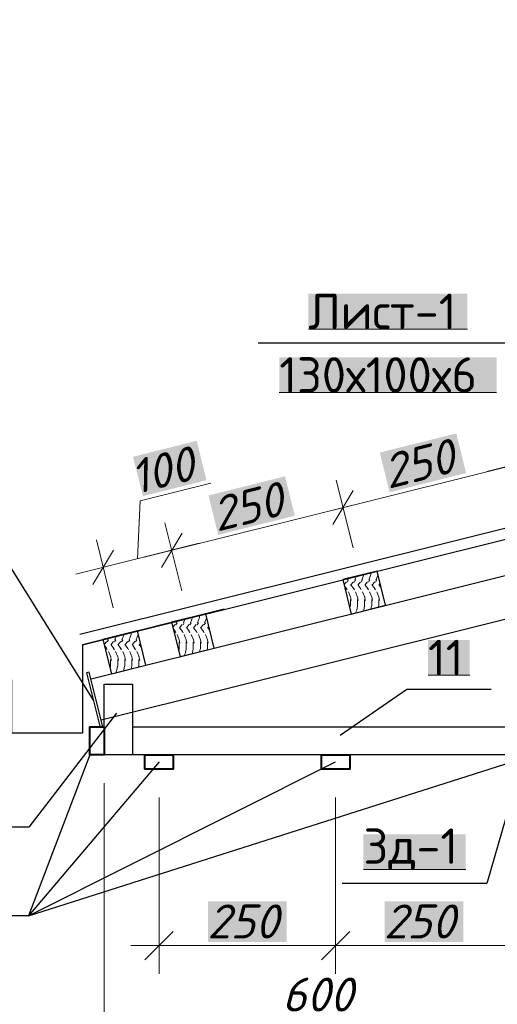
# Model space of a CAD drawing. Header units: millimetres. Extents: x 363306 to 7757304, y 1022887 to 1207196.
# Tile 696 of 1056: x 2397365 to 2400746, y 1069821 to 1076788. Entities that reach past the tile are written whole.
import ezdxf

# ---------------------------------------------------------------- set-up
doc = ezdxf.new("R2010")
doc.units = ezdxf.units.MM
for name, color, linetype in [('0 @ 100', 7, 'Continuous'), ('PDF12_0', 7, 'Continuous'), ('PDF12_Text', 7, 'Continuous')]:
    doc.layers.add(name, color=color, linetype=linetype)
doc.layers.add('PDF12_.', color=7, linetype='Continuous', true_color=0xcc6827)
doc.layers.add('PDF12_A3 pdf uchun', color=7, linetype='Continuous', true_color=0x636466)
doc.styles.add('iso', font='isocpeur.TTF')
doc.styles.add('PDF ISOCPEUR', font='isocpeur.TTF')
doc.styles.add('PDF ISOCPEUR Italic', font='isocpeui.ttf')
doc.styles.add('ViTEXT', font='isocpeur.TTF')
doc.styles.add('ГОСТ 2.304', font='isocpeui.ttf')

msp = doc.modelspace()

# ---------------------------------------------------------------- linework, layer by layer
at = {"layer": 'PDF12_.', "lineweight": 9}
for points in [[(2399683.238, 1072809.095), (2399692.475, 1072824.49)], [(2399686.317, 1072822.95), (2399690.935, 1072835.266)], [(2399734.039, 1072809.095), (2399743.275, 1072824.49)], [(2399737.118, 1072822.95), (2399746.354, 1072849.12)], [(2399783.3, 1072809.095), (2399792.537, 1072824.49)], [(2399786.379, 1072822.95), (2399801.773, 1072861.436)], [(2399800.234, 1072862.975), (2399800.234, 1072862.975)], [(2399834.101, 1072809.095), (2399843.338, 1072824.49)], [(2399837.18, 1072822.95), (2399851.035, 1072861.436)], [(2399851.035, 1072862.975), (2399852.574, 1072875.29)], [(2399883.363, 1072809.095), (2399892.599, 1072824.49)], [(2399886.441, 1072822.95), (2399901.836, 1072861.436)], [(2399900.296, 1072862.975), (2399900.296, 1072864.514)], [(2399661.686, 1072790.622), (2399678.62, 1072810.635)], [(2399663.226, 1072782.925), (2399678.62, 1072762.913)], [(2399674.002, 1072767.531), (2399683.238, 1072753.676)], [(2399707.869, 1072787.544), (2399727.881, 1072810.635)], [(2399709.408, 1072787.544), (2399729.421, 1072762.913)], [(2399724.802, 1072767.531), (2399734.039, 1072753.676)], [(2399758.67, 1072787.544), (2399778.682, 1072810.635)], [(2399760.209, 1072787.544), (2399778.682, 1072762.913)], [(2399774.064, 1072767.531), (2399783.3, 1072753.676)], [(2399807.931, 1072787.544), (2399827.943, 1072810.635)], [(2399809.47, 1072787.544), (2399829.483, 1072762.913)], [(2399824.865, 1072767.531), (2399834.101, 1072753.676)], [(2399858.732, 1072787.544), (2399878.744, 1072810.635)], [(2399860.271, 1072787.544), (2399878.744, 1072762.913)], [(2399874.126, 1072767.531), (2399883.363, 1072753.676)], [(2399907.993, 1072787.544), (2399917.23, 1072798.319)], [(2399909.533, 1072787.544), (2399924.927, 1072769.07)], [(2399924.927, 1072767.531), (2399924.927, 1072767.531)], [(2399692.475, 1072739.822), (2399707.869, 1072702.875)], [(2399706.329, 1072704.415), (2399712.487, 1072678.245)], [(2399706.329, 1072639.759), (2399706.329, 1072684.402)], [(2399741.736, 1072739.822), (2399757.13, 1072702.875)], [(2399757.13, 1072704.415), (2399761.748, 1072678.245)], [(2399757.13, 1072639.759), (2399757.13, 1072684.402)], [(2399792.537, 1072739.822), (2399807.931, 1072702.875)], [(2399806.392, 1072704.415), (2399812.549, 1072678.245)], [(2399806.392, 1072639.759), (2399806.392, 1072684.402)], [(2399841.798, 1072739.822), (2399857.192, 1072702.875)], [(2399857.192, 1072704.415), (2399861.811, 1072678.245)], [(2399857.192, 1072639.759), (2399857.192, 1072684.402)], [(2399892.599, 1072739.822), (2399907.993, 1072702.875)], [(2399906.454, 1072704.415), (2399912.611, 1072678.245)], [(2399906.454, 1072639.759), (2399906.454, 1072684.402)], [(2399703.251, 1072624.365), (2399704.79, 1072638.22)], [(2399743.275, 1072590.498), (2399750.972, 1072610.51)], [(2399750.972, 1072612.05), (2399755.591, 1072638.22)], [(2399798.694, 1072604.353), (2399801.773, 1072610.51)], [(2399800.234, 1072612.05), (2399804.852, 1072638.22)], [(2399851.035, 1072618.207), (2399855.653, 1072638.22)], [(2399904.914, 1072630.523), (2399904.914, 1072638.22)], [(2398524.056, 1072521.224), (2398534.832, 1072547.394)], [(2398573.317, 1072521.224), (2398588.711, 1072558.17)], [(2398587.172, 1072559.71), (2398587.172, 1072561.249)], [(2398624.118, 1072521.224), (2398637.973, 1072558.17)], [(2398637.973, 1072559.71), (2398639.512, 1072573.564)], [(2398673.379, 1072521.224), (2398688.774, 1072558.17)], [(2398687.234, 1072559.71), (2398687.234, 1072561.249)], [(2398448.624, 1072488.896), (2398465.558, 1072508.909)], [(2398450.164, 1072479.66), (2398467.097, 1072459.647)], [(2398460.94, 1072465.805), (2398470.176, 1072450.411)], [(2398470.176, 1072507.369), (2398479.413, 1072521.224)], [(2398473.255, 1072521.224), (2398477.873, 1072533.539)], [(2398516.359, 1072459.647), (2398496.346, 1072484.278), (2398514.819, 1072508.909)], [(2398511.74, 1072465.805), (2398520.977, 1072450.411)], [(2398520.977, 1072507.369), (2398530.213, 1072521.224)], [(2398545.608, 1072484.278), (2398565.62, 1072508.909)], [(2398547.147, 1072484.278), (2398567.159, 1072459.647)], [(2398561.002, 1072465.805), (2398570.238, 1072450.411)], [(2398570.238, 1072507.369), (2398579.475, 1072521.224)], [(2398594.869, 1072484.278), (2398614.881, 1072508.909)], [(2398596.408, 1072484.278), (2398616.421, 1072459.647)], [(2398611.803, 1072465.805), (2398621.039, 1072450.411)], [(2398621.039, 1072507.369), (2398630.276, 1072521.224)], [(2398645.67, 1072484.278), (2398665.682, 1072508.909)], [(2398647.209, 1072484.278), (2398665.682, 1072459.647)], [(2398661.064, 1072465.805), (2398670.3, 1072450.411)], [(2398670.3, 1072507.369), (2398679.537, 1072521.224)], [(2398694.931, 1072484.278), (2398704.168, 1072495.054)], [(2398696.471, 1072484.278), (2398711.865, 1072465.805), (2398711.865, 1072464.266)], [(2397985.259, 1072385.755), (2397994.496, 1072401.149)], [(2397988.338, 1072399.61), (2397992.956, 1072411.925)], [(2398036.06, 1072385.755), (2398045.296, 1072401.149)], [(2398039.139, 1072399.61), (2398048.375, 1072425.78)], [(2398085.321, 1072385.755), (2398094.558, 1072401.149)], [(2398088.4, 1072399.61), (2398103.794, 1072438.095)], [(2398102.255, 1072439.635), (2398102.255, 1072439.635)], [(2398136.122, 1072385.755), (2398145.359, 1072401.149)], [(2398139.201, 1072399.61), (2398153.056, 1072438.095)], [(2398153.056, 1072439.635), (2398154.595, 1072451.95)], [(2398185.384, 1072385.755), (2398194.62, 1072401.149)], [(2398188.462, 1072399.61), (2398203.857, 1072438.095)], [(2398202.317, 1072439.635), (2398202.317, 1072441.174)], [(2398479.413, 1072438.095), (2398494.807, 1072399.61)], [(2398494.807, 1072401.149), (2398499.425, 1072376.519)], [(2398530.213, 1072438.095), (2398544.068, 1072399.61)], [(2398544.068, 1072401.149), (2398548.686, 1072376.519)], [(2398579.475, 1072438.095), (2398594.869, 1072399.61)], [(2398594.869, 1072401.149), (2398599.487, 1072376.519)], [(2398630.276, 1072438.095), (2398644.13, 1072399.61)], [(2398644.13, 1072401.149), (2398648.749, 1072376.519)], [(2398679.537, 1072438.095), (2398694.931, 1072399.61)], [(2398694.931, 1072401.149), (2398699.549, 1072376.519)], [(2397963.707, 1072367.282), (2397980.641, 1072387.295)], [(2397965.247, 1072359.585), (2397980.641, 1072339.573)], [(2397976.023, 1072344.191), (2397985.259, 1072330.336)], [(2398009.89, 1072364.203), (2398029.902, 1072387.295)], [(2398011.429, 1072364.203), (2398031.442, 1072339.573)], [(2398026.823, 1072344.191), (2398036.06, 1072330.336)], [(2398060.691, 1072364.203), (2398080.703, 1072387.295)], [(2398062.23, 1072364.203), (2398080.703, 1072339.573)], [(2398076.085, 1072344.191), (2398085.321, 1072330.336)], [(2398109.952, 1072364.203), (2398129.964, 1072387.295)], [(2398111.491, 1072364.203), (2398131.504, 1072339.573)], [(2398126.886, 1072344.191), (2398136.122, 1072330.336)], [(2398160.753, 1072364.203), (2398180.765, 1072387.295)], [(2398162.292, 1072364.203), (2398180.765, 1072339.573)], [(2398176.147, 1072344.191), (2398185.384, 1072330.336)], [(2398210.014, 1072364.203), (2398219.251, 1072374.979)], [(2398211.554, 1072364.203), (2398226.948, 1072345.73)], [(2398226.948, 1072344.191), (2398226.948, 1072344.191)], [(2398490.188, 1072322.639), (2398493.267, 1072334.954)], [(2398494.807, 1072336.494), (2398494.807, 1072382.676)], [(2398537.91, 1072310.324), (2398542.529, 1072334.954)], [(2398544.068, 1072336.494), (2398544.068, 1072382.676)], [(2398587.172, 1072310.324), (2398593.33, 1072334.954)], [(2398593.33, 1072336.494), (2398593.33, 1072382.676)], [(2398637.973, 1072314.942), (2398642.591, 1072334.954)], [(2398644.13, 1072336.494), (2398644.13, 1072382.676)], [(2398691.852, 1072328.797), (2398691.852, 1072334.954)], [(2398693.392, 1072336.494), (2398693.392, 1072382.676)], [(2397994.496, 1072316.481), (2398009.89, 1072279.535)], [(2398008.35, 1072281.075), (2398014.508, 1072254.905)], [(2398008.35, 1072214.88), (2398008.35, 1072261.062)], [(2398043.757, 1072316.481), (2398059.151, 1072279.535)], [(2398059.151, 1072281.075), (2398063.769, 1072254.905)], [(2398059.151, 1072214.88), (2398059.151, 1072261.062)], [(2398094.558, 1072316.481), (2398109.952, 1072279.535)], [(2398108.413, 1072281.075), (2398114.57, 1072254.905)], [(2398108.413, 1072214.88), (2398108.413, 1072261.062)], [(2398143.819, 1072316.481), (2398159.213, 1072279.535)], [(2398159.213, 1072281.075), (2398163.832, 1072254.905)], [(2398159.213, 1072214.88), (2398159.213, 1072261.062)], [(2398194.62, 1072316.481), (2398210.014, 1072279.535)], [(2398208.475, 1072281.075), (2398214.633, 1072254.905)], [(2398208.475, 1072214.88), (2398208.475, 1072261.062)], [(2398530.213, 1072288.772), (2398537.91, 1072308.784)], [(2398585.632, 1072302.627), (2398588.711, 1072308.784)], [(2398005.272, 1072201.025), (2398006.811, 1072214.88)], [(2398045.296, 1072167.158), (2398052.994, 1072187.17)], [(2398052.994, 1072188.71), (2398057.612, 1072214.88)], [(2398100.716, 1072181.013), (2398103.794, 1072187.17)], [(2398102.255, 1072188.71), (2398106.873, 1072214.88)], [(2398153.056, 1072194.867), (2398157.674, 1072214.88)], [(2398205.396, 1072207.183), (2398206.935, 1072214.88)]]:
    msp.add_lwpolyline(points, dxfattribs=at)
at = {"layer": 'PDF12_0', "color": 7, "lineweight": 0, "true_color": 0xffffff}
for points in [[(2399409.222, 1074599.439), (2400534.537, 1074599.439)], [(2399202.939, 1074149.929), (2400740.819, 1074149.929)], [(2400255.902, 1072150.224), (2400551.47, 1072150.224)], [(2399798.694, 1070775.523), (2400522.221, 1070775.523)]]:
    msp.add_lwpolyline(points, dxfattribs=at)
at = {"layer": 'PDF12_0', "lineweight": 25}
for points in [[(2401710.653, 1072943.025), (2400891.682, 1074499.377), (2399052.076, 1074499.377)], [(2397886.736, 1071973.191), (2397227.865, 1073030.772), (2395633.027, 1073030.772)], [(2399633.977, 1071725.345), (2400106.578, 1072050.162), (2400702.333, 1072050.162)], [(2398049.915, 1071882.365), (2397429.529, 1071075.71), (2396792.21, 1071075.71)], [(2400962.495, 1071677.623), (2400671.545, 1070675.461), (2399647.831, 1070675.461)], [(2397862.106, 1071585.257), (2397426.45, 1070446.088), (2400851.657, 1071535.996)], [(2398351.641, 1071535.996), (2397426.45, 1070446.088), (2399601.649, 1071535.996)], [(2397426.45, 1070446.088), (2396789.131, 1070446.088)]]:
    msp.add_lwpolyline(points, dxfattribs=at)
at = {"layer": 'PDF12_0', "lineweight": 0}
for points in [[(2399581.636, 1073215.502), (2399726.342, 1073457.191)], [(2398368.574, 1072912.236), (2398514.819, 1073155.465)], [(2399701.711, 1070336.789), (2399501.587, 1070136.664)]]:
    msp.add_lwpolyline(points, close=True, dxfattribs=at)
for points in [[(2398028.363, 1073033.851), (2397883.657, 1072792.162)], [(2398451.703, 1070336.789), (2398251.579, 1070136.664)]]:
    msp.add_lwpolyline(points, dxfattribs=at)
at = {"layer": 'PDF12_0', "color": 219, "lineweight": 30, "true_color": 0x642065}
for points in [[(2400962.495, 1071585.257), (2397962.168, 1071585.257), (2397962.168, 1072085.569), (2398162.292, 1072085.569), (2398162.292, 1071585.257)], [(2398162.292, 1071785.382), (2400962.495, 1071785.382)]]:
    msp.add_lwpolyline(points, dxfattribs=at)
at = {"layer": 'PDF12_0', "color": 177, "lineweight": 40, "true_color": 0x283188}
for points in [[(2397962.168, 1071785.382), (2397962.168, 1071585.257), (2397862.106, 1071585.257), (2397862.106, 1071785.382)], [(2398251.579, 1071585.257), (2398451.703, 1071585.257), (2398451.703, 1071485.195), (2398251.579, 1071485.195)], [(2399501.587, 1071585.257), (2399701.711, 1071585.257), (2399701.711, 1071485.195), (2399501.587, 1071485.195)]]:
    msp.add_lwpolyline(points, close=True, dxfattribs=at)
at = {"layer": 'PDF12_0', "color": 7, "true_color": 0xffffff, "transparency": 33554559}
for points in [[(2399409.222, 1074850.365), (2400534.537, 1074850.365), (2399409.222, 1074599.439)], [(2400534.537, 1074850.365), (2399409.222, 1074599.439), (2400534.537, 1074599.439)], [(2399202.939, 1074399.315), (2400740.819, 1074399.315), (2399202.939, 1074149.929)], [(2400740.819, 1074399.315), (2399202.939, 1074149.929), (2400740.819, 1074149.929)], [(2400255.902, 1072399.61), (2400551.47, 1072399.61), (2400255.902, 1072150.224)], [(2400551.47, 1072399.61), (2400255.902, 1072150.224), (2400551.47, 1072150.224)], [(2399798.694, 1071024.909), (2400522.221, 1071024.909), (2399798.694, 1070775.523)], [(2400522.221, 1071024.909), (2399798.694, 1070775.523), (2400522.221, 1070775.523)]]:
    msp.add_solid(points, dxfattribs=at)
at = {"layer": 'PDF12_A3 pdf uchun', "color": 244, "lineweight": 30, "true_color": 0x991a1e}
for points in [[(2397791.292, 1072439.635), (2404926.498, 1074217.664)], [(2397809.765, 1072365.743), (2404926.498, 1074140.693)]]:
    msp.add_lwpolyline(points, dxfattribs=at)
at = {"layer": 'PDF12_A3 pdf uchun', "color": 7, "lineweight": 0}
for points in [[(2400673.084, 1073591.12), (2402274.08, 1073989.83)], [(2399460.022, 1073287.855), (2401061.018, 1073686.564)], [(2398199.238, 1072973.813), (2398217.711, 1073384.838), (2398718.022, 1073509.531)], [(2398246.96, 1072986.129), (2399847.956, 1073384.838)], [(2398026.823, 1072627.444), (2397908.288, 1073107.743)], [(2397762.043, 1072864.514), (2398634.894, 1073083.112)], [(2397962.168, 1071385.133), (2397962.168, 1069283.826)], [(2398351.641, 1071285.071), (2398351.641, 1070036.602)], [(2399801.773, 1070236.727), (2398151.516, 1070236.727)], [(2401051.781, 1070236.727), (2399401.524, 1070236.727)]]:
    msp.add_lwpolyline(points, dxfattribs=at)
at = {"layer": 'PDF12_A3 pdf uchun', "color": 177, "lineweight": 30, "true_color": 0x283188}
for points in [[(2397869.803, 1072124.054), (2404926.498, 1073883.61)], [(2397942.155, 1071833.104), (2404926.498, 1073574.187)]]:
    msp.add_lwpolyline(points, dxfattribs=at)
at = {"layer": 'PDF12_A3 pdf uchun', "color": 7, "lineweight": 0}
for points in [[(2399606.267, 1073531.083), (2399724.802, 1073050.784)], [(2398393.205, 1073227.817), (2398513.28, 1072747.519)], [(2399601.649, 1070036.602), (2399601.649, 1071285.071)]]:
    msp.add_lwpolyline(points, close=True, dxfattribs=at)
at = {"layer": 'PDF12_A3 pdf uchun', "color": 32, "lineweight": 30, "true_color": 0xcc6827}
for points in [[(2399652.45, 1072826.029), (2399712.487, 1072582.801), (2399955.715, 1072644.378), (2399895.678, 1072886.066)], [(2398439.388, 1072524.303), (2398500.964, 1072281.075), (2398742.653, 1072341.112), (2398682.616, 1072584.34)], [(2397954.471, 1072402.689), (2398014.508, 1072159.461), (2398257.736, 1072221.037), (2398197.699, 1072462.726)]]:
    msp.add_lwpolyline(points, close=True, dxfattribs=at)
at = {"layer": 'PDF12_A3 pdf uchun', "color": 7, "lineweight": 30}
msp.add_lwpolyline([(2398811.927, 1072616.668), (2397809.765, 1072365.743), (2397809.765, 1071740.739), (2397309.454, 1071740.739), (2397309.454, 1072116.357), (2397258.653, 1072116.357), (2397258.653, 1072091.726)], dxfattribs=at)
at = {"layer": 'PDF12_A3 pdf uchun', "color": 5, "lineweight": 30}
msp.add_lwpolyline([(2397837.475, 1072167.158), (2397934.458, 1071779.224), (2397954.471, 1071783.842), (2397857.487, 1072171.776)], close=True, dxfattribs=at)
at = {"layer": 'PDF12_A3 pdf uchun', "color": 7, "true_color": 0xffffff, "transparency": 33554559}
for points in [[(2399914.151, 1073725.05), (2399983.425, 1073444.875), (2400456.026, 1073860.518)], [(2399983.425, 1073444.875), (2400456.026, 1073860.518), (2400525.3, 1073580.344)], [(2398166.911, 1073695.801), (2398237.724, 1073417.166), (2398617.96, 1073808.178)], [(2398237.724, 1073417.166), (2398617.96, 1073808.178), (2398687.234, 1073529.543)], [(2398701.089, 1073421.784), (2398770.363, 1073143.149), (2399242.964, 1073557.253)], [(2398770.363, 1073143.149), (2399242.964, 1073557.253), (2399312.238, 1073278.618)], [(2398698.01, 1070550.768), (2398698.01, 1070262.897), (2399255.28, 1070550.768)], [(2398698.01, 1070262.897), (2399255.28, 1070550.768), (2399255.28, 1070262.897)], [(2399948.018, 1070550.768), (2399948.018, 1070262.897), (2400505.288, 1070550.768)], [(2399948.018, 1070262.897), (2400505.288, 1070550.768), (2400505.288, 1070262.897)]]:
    msp.add_solid(points, dxfattribs=at)

# ---------------------------------------------------------------- texts
at = {"color": 7, "linetype": 'Continuous', "lineweight": -3, "insert": (2337050.522, 1083049.577, 0), "char_height": 250, "width": 12330.66749, "attachment_point": 1, "style": 'ViTEXT'}
msp.add_mtext('{\\fISOCPEUR|b1|i1|c204|p34;\\C256;\\c0;       \\A1;\\H1.17391x;Состав кровли.\\A0;\\P\\pi-511.11,l511.11,t255.555;\\fISOCPEUR|b0|i1|c204|p34;\\H0.92593x;1.^I Металлические профилированные листы с полимерными покрытиями с обеих сторон по деревянным конструкциям (РСТУз 24045-94) Н35-1000-0,50 мм.\\fISOCPEUR|b1|i1|c204|p34;\\P\\pi0,l0,tz;\\fISOCPEUR|b0|i1|c204|p34;2. Цемента песчаное стяжка, толщиной 50мм, (приложения 1, пункт 71, КМК 2.01.04-2018), aрмированная сетка Ø3 АСК ( АБК ) шаг 150 х 150 мм. с устройством дефор. швов с шаг 6,0 х 6,0 м (с заполнением д.ш. герметиком).\\P3. Гидроизоляционная мембрана из профиллированная полиэтиленовая рулонная толщиной 0,45мм -1 слоя.\\P4. Утеплитель - минераловатные плиты рулонные TC 040, толщиной 100мм.\\P5. Полиэтиленовая пленка, толщиной 2 мм.\\P6. Сборная железобетонная плита покрытия - 220 мм}', dxfattribs=at)
at = {"color": 0, "lineweight": -2, "ltscale": 5, "insert": (1348958.4, 1070865.149), "char_height": 300, "width": 17773.54363, "attachment_point": 1, "style": 'iso'}
msp.add_mtext('\\pi7162.827;{\\fISOCPEUR|b0|i1|c204|p34;Примечание:\\P\\pi0;1. \\C256;Данный лист читать совместно с листами\\C0; КP- \\P2. Горизонтальные сетки СГ-1, СГ-2, СГ-3  устраиваются по длине в стенах и в перегородках, через каждый 600 мм расстояние по высоте.\\P\\C256;3. Стены  выполнить из газоблока изготавливается автоклавным методом D600/\\PКладку выполнить с применением однорядной перевязки\\P5.Контроль качества материалов и работ выполнять согласно указаниям \\PКМК 2.01.03-19, КМК 3.03.01-98 и ППР.\\P6. Все внутренние дверные отверстие монтажировать на отм. +2,100.\\P7. Прочность клеевого состава или раствора должна обеспечить величину нормального сцепления не менее 1,2 кгс/см².}', dxfattribs=at)
at = {"layer": '0 @ 100', "color": 7, "insert": (761996.908, 1075986.433), "char_height": 318.940213, "width": 19697.5359, "attachment_point": 4, "style": 'ГОСТ 2.304'}
msp.add_mtext('\\pi5457.36288;{\\fISOCPEUR|b1|i1|c204|p34;Характеристика участка строительства:\\P\\pi0;\\P}Расчетная зимняя температура воздух 15 °С.\\PСкоростной напор ветра   - 38кг/м2.\\PВес снегового покрова    - 50кг/м2.\\PКлассификация зданий по функциональной пожарной опасности - Ф 4.1 \\PКоэффициент надежности по назначению - 0.95\\P\\P^IПроектом разработано подъёмник для мало мобильных граждан населения грузоподъемностью 250 кг. скоростью 0,25 см/с. Двери шахт подъёмника противопожарные с пределом огнестойкости El 30. Подъёмники оборудованы кабинами габаритами 1500х1500 мм, ширина дверей кабины обеспечивает проезд инвалидной коляски. Для экстренных случаев подъёмник оснащен дополнительным аккумулятором и механическим спуском для безопасного спуска пассажира в нулевую отметку. Так же в дверях подъёмника установлены замки датчики которые открываются с ключевыми картами, чтобы открыть двери подъёмника.\\P^IС внешней и внутренней стороны наружных стен предусмотрено обшивка из аквапанелей толщиной 12,5мм с утеплением из минераловатной ваты на кварцевой основе, А =0,040 Вт/мС, толщиной 100мм. (по теплотехническому расчету). Наружная отделка из органическое стекло.\\P^IПодрядчик обязан предоставить заказчику сертификаты соответствия и пожарной безопасности на фасадную систему и все применяемые в данной системе материалы и изделия.\\PКонструкции, изделия и материалы применены по действующим стандартам, ТУ, сертификатам. На путях эвакуации используются отделочные материалы, соответствующие требованиям п. 5.25 ШНК 2.01.02-04.\\PОтделка стен с внутренней стороны окраска водоэмульсионными красками светлых тонов. Во внутренней и наружной отделке использованы современные отделочные материалы используемые на территории Республики Узбекистан.\\P^IКрыша - скатная из металлических профилированных листов с полимерными покрытиями с обеих сторон толщ.0,55мм по металлическим конструкциям.\\P^IПо периметру наружных стен устраивается бетонная отмостка. Бетон кл.В 7,5 шириной 1000 мм, толщиной 50 мм по гравийному основанию толщиной 100 мм -150 мм.\\P^IВсе строительно-монтажные работы вести согласно указаний соответствующих строительных норм и проекта производства работ (П.П.Р.) на основании ШНК 3.01.01 - 03 и КМК 3.01.02 - 00.', dxfattribs=at)
at = {"layer": 'PDF12_Text', "attachment_point": 7}
for s, insert, char_height, style in [('Лист-1', (2399409.222, 1074599.439), 249.9996, 'PDF ISOCPEUR'), ('130х100х6', (2399202.939, 1074149.929), 249.9996, 'PDF ISOCPEUR'), ('11', (2400255.902, 1072150.224), 249.9996, 'PDF ISOCPEUR'), ('Зд-1', (2399798.694, 1070775.523), 249.9996, 'PDF ISOCPEUR'), ('250', (2398693.392, 1070287.527), 239.9991, 'PDF ISOCPEUR Italic'), ('250', (2399943.4, 1070287.527), 239.9991, 'PDF ISOCPEUR Italic'), ('600', (2399221.384, 1069770.033), 239.9991, 'PDF ISOCPEUR Italic')]:
    msp.add_mtext(s, dxfattribs=dict(at, insert=insert, char_height=char_height, style=style))
at = {"layer": 'PDF12_Text', "char_height": 239.9991, "attachment_point": 7, "style": 'PDF ISOCPEUR Italic'}
for s, insert, rotation in [('100', (2398183.844, 1073427.942), 14.0352707), ('250', (2399974.188, 1073467.967), 14.0737635), ('250', (2398761.126, 1073164.701), 13.9142346)]:
    msp.add_mtext(s, dxfattribs=dict(at, insert=insert, rotation=rotation))

doc.saveas('drawing.dxf')
